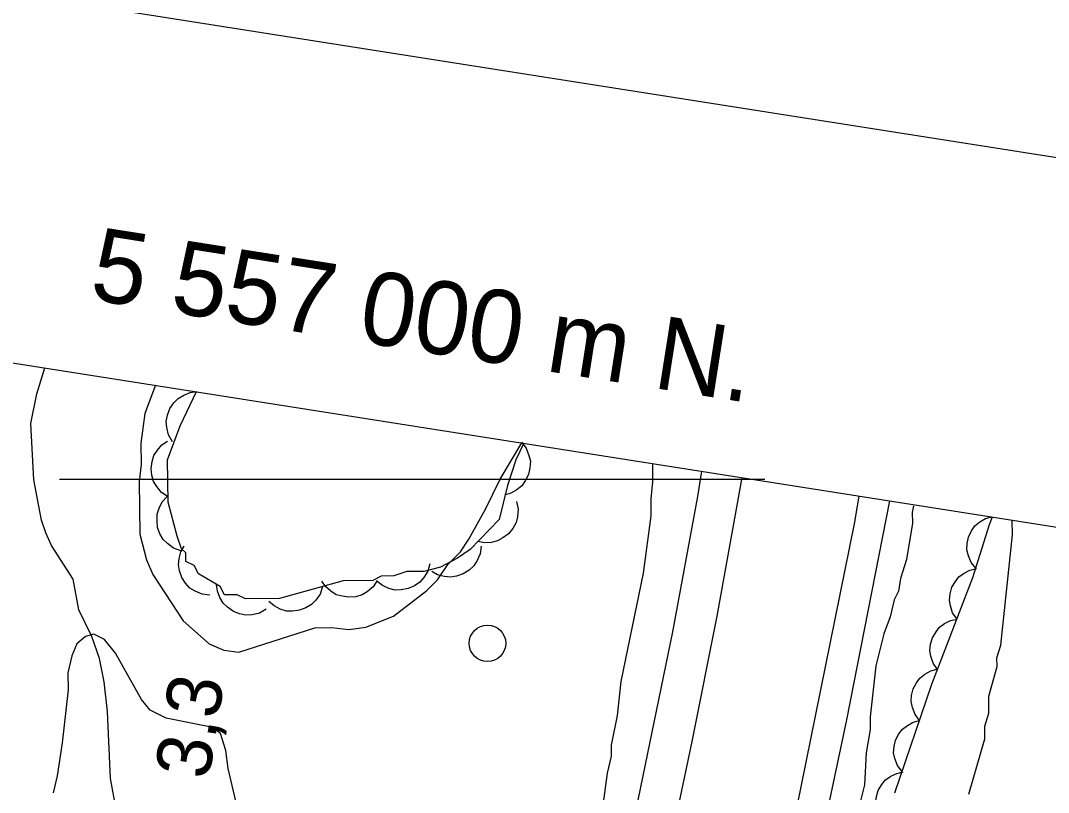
# Model space of a CAD drawing. Extents: x 282461 to 284471, y 5554090 to 5557646.
# Drawn here: x 283539.5 to 283595.7, y 5556986 to 5557028.3 of the extents above; entities that cross this region are included whole.
import ezdxf

# ---------------------------------------------------------------- set-up
doc = ezdxf.new("R2010")
doc.units = 0
for name, color, linetype in [('Niveau 2', 7, 'Continuous'), ('Niveau 21', 7, 'Continuous'), ('Niveau 3', 7, 'Continuous'), ('Niveau 36', 7, 'Continuous'), ('Niveau 4', 7, 'Continuous'), ('Niveau 44', 7, 'Continuous'), ('Niveau 60', 7, 'Continuous'), ('Niveau 61', 7, 'Continuous'), ('Niveau 7', 7, 'Continuous')]:
    doc.layers.add(name, color=color, linetype=linetype)

msp = doc.modelspace()

# ---------------------------------------------------------------- linework, layer by layer
at = {"layer": 'Niveau 2'}
for points in [[(283546.84, 5557008.3), (283546.26, 5557006.76), (283546.04, 5557005.13), (283546.06, 5557003.97), (283545.95, 5557003.04), (283545.99, 5557000.14), (283546.35, 5556998.75), (283546.71, 5556997.94), (283548.37, 5556995.4), (283549.78, 5556994.14), (283550.59, 5556993.8), (283551.41, 5556993.69), (283555.58, 5556995.02), (283556.51, 5556995.03), (283557.44, 5556994.93), (283558.37, 5556995.05), (283559.87, 5556995.65), (283561.71, 5556997.07), (283562.29, 5556997.65), (283562.86, 5556998.48), (283563.55, 5556999.18), (283564.01, 5556999.88), (283564.92, 5557001.52), (283565.71, 5557003.16), (283566.91, 5557005.14)], [(283571.38, 5556985.44), (283571.59, 5556987.07), (283571.82, 5556988), (283571.81, 5556988.59), (283572.14, 5556990.22), (283572.35, 5556992.08), (283573.56, 5556998.02), (283573.99, 5557001.16), (283573.98, 5557002.09), (283574.08, 5557003.02), (283574.07, 5557003.99)], [(283588.35, 5557001.7), (283588.28, 5557001.33), (283588.29, 5557000.75), (283587.97, 5556998.77), (283587.63, 5556997.72), (283587.52, 5556997.02), (283587.29, 5556996.55), (283587.07, 5556995.62), (283586.73, 5556994.69), (283586.29, 5556992.94), (283585.97, 5556990.15), (283585.98, 5556989.45), (283585.76, 5556988.17), (283585.67, 5556986.42), (283585.22, 5556984.68)], [(283591.37, 5556985.91), (283592.26, 5556988.94), (283592.26, 5556989.64), (283592.48, 5556990.34), (283592.47, 5556991.27), (283592.92, 5556992.9), (283592.91, 5556993.37), (283593.13, 5556994.07), (283593.76, 5557000.12), (283593.75, 5557000.92)]]:
    msp.add_lwpolyline(points, dxfattribs=at)
at = {"layer": 'Niveau 21'}
for points in [[(283532.51, 5556746.48), (283533.61, 5556757.06), (283534.72, 5556766.37), (283535.95, 5556775.73), (283537.78, 5556787.89), (283541.66, 5556811.54), (283545.79, 5556834.34), (283547.71, 5556844.41), (283549.72, 5556856.11), (283557.56, 5556898.03), (283564.31, 5556932.2), (283568.41, 5556952.33), (283570.45, 5556961.36), (283576.23, 5556988.79), (283577.59, 5556995.66), (283578.84, 5557002.53), (283578.96, 5557003.25)], [(283576.74, 5557003.6), (283576.52, 5557002.21), (283575.15, 5556994.81), (283573.28, 5556985.67), (283571.29, 5556977.51), (283569.05, 5556967.09), (283567.46, 5556958.94), (283565.47, 5556950.09), (283562.05, 5556934.01), (283559.59, 5556921.26), (283558.37, 5556915.5), (283555.06, 5556896.11)], [(283560.84, 5556880.1), (283566.77, 5556911.26), (283569.08, 5556922.96), (283574.02, 5556947.18), (283580.35, 5556977.22), (283585.13, 5557000.8), (283585.38, 5557002.24)], [(283566.74, 5556899.1), (283568.11, 5556906.32), (283570.21, 5556918.94), (283574.5, 5556939.85), (283575.43, 5556945.14), (283577.31, 5556954.52), (283578.86, 5556961.22), (283580.07, 5556967.45), (283581.44, 5556973.8), (283582.65, 5556980.32), (283584.7, 5556989.99), (283587.05, 5557001.98)]]:
    msp.add_lwpolyline(points, dxfattribs=at)
at = {"layer": 'Niveau 36'}
msp.add_circle((283565.024, 5556994.174), 1, dxfattribs=at)
at = {"layer": 'Niveau 4'}
msp.add_lwpolyline([(283545.31, 5556981.78), (283545.36, 5556982.72), (283544.69, 5556985.09), (283544.38, 5556986.77), (283544.22, 5556990.44), (283544.03, 5556992.06), (283543.78, 5556993.34), (283543.36, 5556994.55), (283542.65, 5556996), (283542.34, 5556997.68), (283541.15, 5556999.53), (283540.85, 5557000.22), (283540.61, 5557000.92), (283540.18, 5557003.12), (283540.03, 5557006.2), (283540.36, 5557007.83), (283540.78, 5557009.26)], dxfattribs=at)
at = {"layer": 'Niveau 44'}
for points in [[(283547.77, 5557005.21), (283547.56, 5557005.58), (283547.46, 5557005.98), (283547.43, 5557006.32), (283547.5, 5557006.67), (283547.64, 5557007.02), (283547.86, 5557007.33), (283548.08, 5557007.58), (283548.39, 5557007.76), (283548.74, 5557007.9), (283549.1, 5557007.95)], [(283567.01, 5557005.13), (283566.57, 5557004.21), (283566.12, 5557002.81), (283565.67, 5557000.95), (283564.07, 5556999.3), (283563.38, 5556998.83), (283562.45, 5556998.35), (283561.53, 5556998.11), (283560.6, 5556998.1), (283559.9, 5556997.86), (283559.2, 5556997.85), (283558.74, 5556997.61), (283557.12, 5556997.59), (283553.64, 5556996.62), (283551.78, 5556996.6), (283551.32, 5556996.83), (283550.62, 5556996.82), (283550.38, 5556997.28), (283549.21, 5556997.97), (283548.97, 5556998.43), (283548.51, 5556998.65), (283548.5, 5556999.12), (283548.27, 5556999.35), (283548.03, 5557000.04), (283547.54, 5557001.9), (283547.51, 5557004.22), (283548.19, 5557006.08), (283549.1, 5557007.95)], [(283547.54, 5557002.2), (283547.18, 5557002.43), (283546.92, 5557002.75), (283546.74, 5557003.03), (283546.64, 5557003.37), (283546.61, 5557003.75), (283546.67, 5557004.13), (283546.75, 5557004.45), (283546.95, 5557004.75), (283547.2, 5557005.03), (283547.5, 5557005.24)], [(283566.88, 5557005.18), (283567.14, 5557004.85), (283567.29, 5557004.46), (283567.37, 5557004.14), (283567.35, 5557003.78), (283567.27, 5557003.42), (283567.09, 5557003.07), (283566.91, 5557002.8), (283566.63, 5557002.57), (283566.3, 5557002.39), (283565.95, 5557002.28)], [(283548.24, 5556999.24), (283547.84, 5556999.38), (283547.51, 5556999.63), (283547.27, 5556999.86), (283547.09, 5557000.17), (283546.96, 5557000.52), (283546.93, 5557000.91), (283546.93, 5557001.24), (283547.05, 5557001.58), (283547.22, 5557001.91), (283547.46, 5557002.19)], [(283566.62, 5557001.93), (283566.7, 5557001.51), (283566.67, 5557001.1), (283566.59, 5557000.78), (283566.42, 5557000.46), (283566.18, 5557000.17), (283565.87, 5556999.94), (283565.58, 5556999.78), (283565.23, 5556999.7), (283564.86, 5556999.68), (283564.5, 5556999.74)], [(283587.32, 5556985.98), (283589.35, 5556991.93), (283591.6, 5556997.77), (283592.5, 5557000.68), (283592.67, 5557001.09)], [(283591.76, 5556998.28), (283591.5, 5556998.6), (283591.35, 5556998.97), (283591.27, 5556999.29), (283591.28, 5556999.63), (283591.36, 5556999.99), (283591.53, 5557000.33), (283591.71, 5557000.6), (283591.97, 5557000.82), (283592.29, 5557001), (283592.63, 5557001.1)], [(283549.82, 5556996.81), (283549.4, 5556996.86), (283549.02, 5556997.02), (283548.73, 5556997.19), (283548.49, 5556997.46), (283548.29, 5556997.77), (283548.17, 5556998.14), (283548.1, 5556998.47), (283548.14, 5556998.82), (283548.24, 5556999.18), (283548.41, 5556999.5)], [(283564.67, 5556999.5), (283564.62, 5556999.08), (283564.46, 5556998.7), (283564.28, 5556998.41), (283564.02, 5556998.17), (283563.7, 5556997.97), (283563.33, 5556997.85), (283563.01, 5556997.79), (283562.65, 5556997.83), (283562.29, 5556997.93), (283561.97, 5556998.1)], [(283561.87, 5556998.53), (283561.75, 5556998.12), (283561.54, 5556997.78), (283561.32, 5556997.52), (283561.03, 5556997.32), (283560.68, 5556997.17), (283560.3, 5556997.1), (283559.97, 5556997.09), (283559.62, 5556997.18), (283559.28, 5556997.33), (283558.99, 5556997.55)], [(283590.73, 5556995.5), (283590.49, 5556995.84), (283590.37, 5556996.22), (283590.31, 5556996.54), (283590.35, 5556996.89), (283590.45, 5556997.24), (283590.64, 5556997.56), (283590.83, 5556997.82), (283591.12, 5556998.02), (283591.44, 5556998.18), (283591.79, 5556998.26)], [(283558.99, 5556997.61), (283558.76, 5556997.26), (283558.44, 5556997), (283558.16, 5556996.82), (283557.82, 5556996.72), (283557.44, 5556996.69), (283557.06, 5556996.75), (283556.74, 5556996.83), (283556.44, 5556997.02), (283556.16, 5556997.28), (283555.95, 5556997.58)], [(283552.91, 5556996.04), (283552.54, 5556995.83), (283552.14, 5556995.74), (283551.8, 5556995.71), (283551.45, 5556995.78), (283551.11, 5556995.92), (283550.79, 5556996.15), (283550.55, 5556996.37), (283550.37, 5556996.68), (283550.24, 5556997.03), (283550.19, 5556997.4)], [(283555.99, 5556997.28), (283555.86, 5556996.87), (283555.62, 5556996.54), (283555.39, 5556996.29), (283555.08, 5556996.11), (283554.73, 5556995.98), (283554.35, 5556995.94), (283554.02, 5556995.94), (283553.68, 5556996.05), (283553.34, 5556996.22), (283553.06, 5556996.46)], [(283589.66, 5556992.74), (283589.43, 5556993.08), (283589.3, 5556993.46), (283589.25, 5556993.78), (283589.28, 5556994.13), (283589.38, 5556994.48), (283589.58, 5556994.8), (283589.77, 5556995.06), (283590.05, 5556995.26), (283590.38, 5556995.42), (283590.73, 5556995.5)], [(283588.68, 5556989.95), (283588.43, 5556990.28), (283588.29, 5556990.66), (283588.22, 5556990.98), (283588.24, 5556991.32), (283588.33, 5556991.68), (283588.51, 5556992.01), (283588.69, 5556992.27), (283588.97, 5556992.49), (283589.29, 5556992.66), (283589.63, 5556992.75)], [(283587.72, 5556987.15), (283587.47, 5556987.48), (283587.33, 5556987.86), (283587.26, 5556988.17), (283587.29, 5556988.52), (283587.37, 5556988.87), (283587.55, 5556989.21), (283587.74, 5556989.47), (283588.01, 5556989.68), (283588.33, 5556989.86), (283588.68, 5556989.95)], [(283586.67, 5556984.38), (283586.44, 5556984.73), (283586.33, 5556985.11), (283586.27, 5556985.43), (283586.32, 5556985.78), (283586.42, 5556986.12), (283586.62, 5556986.45), (283586.82, 5556986.7), (283587.11, 5556986.9), (283587.44, 5556987.05), (283587.79, 5556987.13)]]:
    msp.add_lwpolyline(points, dxfattribs=at)
at = {"layer": 'Niveau 60'}
for points in [[(284355.61, 5556901.31), (284433.31, 5557395.23), (283002.02, 5557620.39), (282924.32, 5557126.47), (284355.61, 5556901.31)], [(282485.97, 5554340.04), (282921.22, 5557106.72), (284352.51, 5556881.56), (283917.27, 5554114.87), (282485.97, 5554340.04)]]:
    msp.add_lwpolyline(points, dxfattribs=at)
at = {"layer": 'Niveau 61'}
msp.add_lwpolyline([(283541.59, 5557003.16), (283580.2, 5557003.16)], dxfattribs=at)
at = {"layer": 'Niveau 7'}
msp.add_lwpolyline([(283551.26, 5556985.46), (283550.83, 5556987.32), (283550.7, 5556988.3), (283550.4, 5556989.23), (283549.99, 5556989.57), (283547.43, 5556990.07), (283546.55, 5556990.52), (283546.08, 5556991.1), (283544.65, 5556993.64), (283544.06, 5556994.39), (283543.48, 5556994.67), (283543.01, 5556994.55), (283542.55, 5556994.14), (283542.27, 5556993.49), (283542.05, 5556992.56), (283542.06, 5556991.63), (283541.74, 5556988.72), (283541.47, 5556986.91), (283541.25, 5556985.98)], dxfattribs=at)

# ---------------------------------------------------------------- texts
at = {"layer": 'Niveau 3'}
msp.add_text('3,3  ', height=3, rotation=81.0957, dxfattribs=at).set_placement((283549.76, 5556986.66))
at = {"layer": 'Niveau 61'}
msp.add_text('5 557 000 m N.', height=4.00002, rotation=351.0599, dxfattribs=at).set_placement((283543.16, 5557013.02))

doc.saveas('drawing.dxf')
